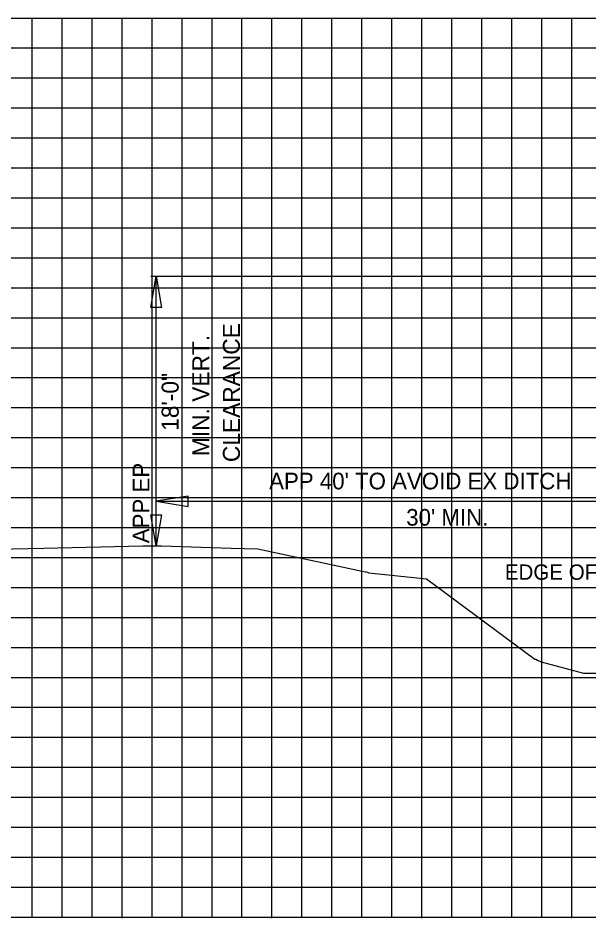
# Model space of a CAD drawing. Extents: x 1797809 to 2198143, y 249608 to 1237864.
# Drawn here: x 2194610.7 to 2194648.8, y 1237163 to 1237223.1 of the extents above; entities that cross this region are included whole.
import ezdxf

# ---------------------------------------------------------------- set-up
doc = ezdxf.new("R2010")
doc.units = 0
for name, color, linetype in [('3', 7, 'Continuous'), ('60', 7, 'Continuous'), ('DESIGN - SHEET - Light Grid', 7, 'Continuous'), ('GSDIMS', 7, 'Continuous'), ('GSSHT', 7, 'Continuous'), ('Level 55', 7, 'Continuous'), ('Level 61', 7, 'Continuous')]:
    doc.layers.add(name, color=color, linetype=linetype)

msp = doc.modelspace()

# ---------------------------------------------------------------- linework, layer by layer
at = {"layer": '3'}
msp.add_line((2194619.959, 1237187.876), (2194619.959, 1237205.876), dxfattribs=at)
at = {"layer": '60'}
for p, q in [((2194547.688, 1237163.106), (2194677.688, 1237163.106)), ((2194617.688, 1237163.046), (2194617.688, 1237163.106)), ((2194627.688, 1237163.046), (2194627.688, 1237163.106)), ((2194637.688, 1237163.046), (2194637.688, 1237163.106)), ((2194647.688, 1237163.046), (2194647.688, 1237163.106))]:
    msp.add_line(p, q, dxfattribs=at)
at = {"layer": 'DESIGN - SHEET - Light Grid'}
for points in [[(2194648.466, 1237179.379), (2194651.323, 1237179.379), (2194656.174, 1237182.475), (2194661.193, 1237187.111), (2194670.991, 1237191.365), (2194677.688, 1237193.671)], [(2194607.204, 1237187.616), (2194612.472, 1237187.736), (2194619.067, 1237187.883), (2194619.959, 1237187.876), (2194620.318, 1237187.879), (2194624.968, 1237187.734), (2194626.754, 1237187.676), (2194633.704, 1237186.196), (2194633.917, 1237186.15), (2194633.975, 1237186.138), (2194634.071, 1237186.128), (2194634.147, 1237186.078), (2194637.994, 1237185.674), (2194645.238, 1237180.319), (2194645.292, 1237180.32), (2194645.404, 1237180.258), (2194645.654, 1237180.133), (2194648.466, 1237179.379)]]:
    msp.add_lwpolyline(points, dxfattribs=at)
at = {"layer": 'GSDIMS'}
msp.add_line((2194619.604, 1237205.876), (2194650.219, 1237205.876), dxfattribs=at)
for points in [[(2194619.959, 1237205.876), (2194620.314, 1237203.793), (2194619.604, 1237203.793)], [(2194619.959, 1237190.859), (2194622.087, 1237190.511), (2194622.087, 1237191.206)], [(2194619.959, 1237187.876), (2194619.604, 1237189.959), (2194620.314, 1237189.959)]]:
    msp.add_lwpolyline(points, close=True, dxfattribs=at)
at = {"layer": 'GSSHT'}
for p, q in [((2194547.688, 1237223.106), (2194677.688, 1237223.106)), ((2194611.688, 1237163.106), (2194611.688, 1237223.106)), ((2194613.688, 1237163.106), (2194613.688, 1237223.106)), ((2194615.688, 1237163.106), (2194615.688, 1237223.106)), ((2194617.688, 1237163.106), (2194617.688, 1237223.106)), ((2194619.688, 1237163.106), (2194619.688, 1237223.106)), ((2194621.688, 1237163.106), (2194621.688, 1237223.106)), ((2194623.688, 1237163.106), (2194623.688, 1237223.106)), ((2194625.688, 1237163.106), (2194625.688, 1237223.106)), ((2194627.688, 1237163.106), (2194627.688, 1237223.106)), ((2194629.688, 1237163.106), (2194629.688, 1237223.106)), ((2194631.688, 1237163.106), (2194631.688, 1237223.106)), ((2194633.688, 1237163.106), (2194633.688, 1237223.106)), ((2194635.688, 1237163.106), (2194635.688, 1237223.106)), ((2194637.688, 1237163.106), (2194637.688, 1237223.106)), ((2194639.688, 1237163.106), (2194639.688, 1237223.106)), ((2194641.688, 1237163.106), (2194641.688, 1237223.106)), ((2194643.688, 1237163.106), (2194643.688, 1237223.106)), ((2194645.688, 1237163.106), (2194645.688, 1237223.106)), ((2194647.688, 1237163.106), (2194647.688, 1237223.106)), ((2194547.688, 1237221.106), (2194677.688, 1237221.106)), ((2194547.688, 1237219.106), (2194677.688, 1237219.106)), ((2194547.688, 1237217.106), (2194677.688, 1237217.106)), ((2194547.688, 1237215.106), (2194677.688, 1237215.106)), ((2194547.688, 1237213.106), (2194677.688, 1237213.106)), ((2194547.688, 1237211.106), (2194677.688, 1237211.106)), ((2194547.688, 1237209.106), (2194677.688, 1237209.106)), ((2194547.688, 1237207.106), (2194677.688, 1237207.106)), ((2194547.688, 1237205.106), (2194677.688, 1237205.106)), ((2194547.688, 1237203.106), (2194677.688, 1237203.106)), ((2194547.688, 1237201.106), (2194677.688, 1237201.106)), ((2194547.688, 1237199.106), (2194677.688, 1237199.106)), ((2194547.688, 1237197.106), (2194677.688, 1237197.106)), ((2194547.688, 1237195.106), (2194677.688, 1237195.106)), ((2194547.688, 1237193.106), (2194677.688, 1237193.106)), ((2194547.688, 1237191.106), (2194677.688, 1237191.106)), ((2194547.688, 1237189.106), (2194677.688, 1237189.106)), ((2194547.688, 1237187.106), (2194677.688, 1237187.106)), ((2194547.688, 1237185.106), (2194677.688, 1237185.106)), ((2194547.688, 1237183.106), (2194677.688, 1237183.106)), ((2194547.688, 1237181.106), (2194677.688, 1237181.106)), ((2194547.688, 1237179.106), (2194677.688, 1237179.106)), ((2194547.688, 1237177.106), (2194677.688, 1237177.106)), ((2194547.688, 1237175.106), (2194677.688, 1237175.106)), ((2194547.688, 1237173.106), (2194677.688, 1237173.106)), ((2194547.688, 1237171.106), (2194677.688, 1237171.106)), ((2194547.688, 1237169.106), (2194677.688, 1237169.106)), ((2194547.688, 1237167.106), (2194677.688, 1237167.106)), ((2194547.688, 1237165.106), (2194677.688, 1237165.106)), ((2194547.688, 1237163.106), (2194677.688, 1237163.106))]:
    msp.add_line(p, q, dxfattribs=at)
at = {"layer": 'Level 61'}
msp.add_line((2194619.959, 1237190.859), (2194659.959, 1237190.859), dxfattribs=at)

# ---------------------------------------------------------------- texts
at = {"layer": 'Level 55'}
for s, height, p in [('CLEARANCE', 1.1346, (2194625.547, 1237193.469)), ('MIN. VERT.', 1.1346, (2194623.504, 1237193.869)), ('18\'-0"', 1.1346, (2194621.462, 1237195.557)), ('APP EP', 1.1105, (2194619.507, 1237188.054))]:
    msp.add_text(s, height=height, rotation=90, dxfattribs=at).set_placement(p)
for s, height, p in [("APP 40' TO AVOID EX DITCH", 1.11046, (2194627.5, 1237191.651)), ("30' MIN.", 1.1105, (2194636.646, 1237189.23)), ('EDGE OF FOOTING', 1.02464, (2194643.227, 1237185.616))]:
    msp.add_text(s, height=height, dxfattribs=at).set_placement(p)

doc.saveas('drawing.dxf')
